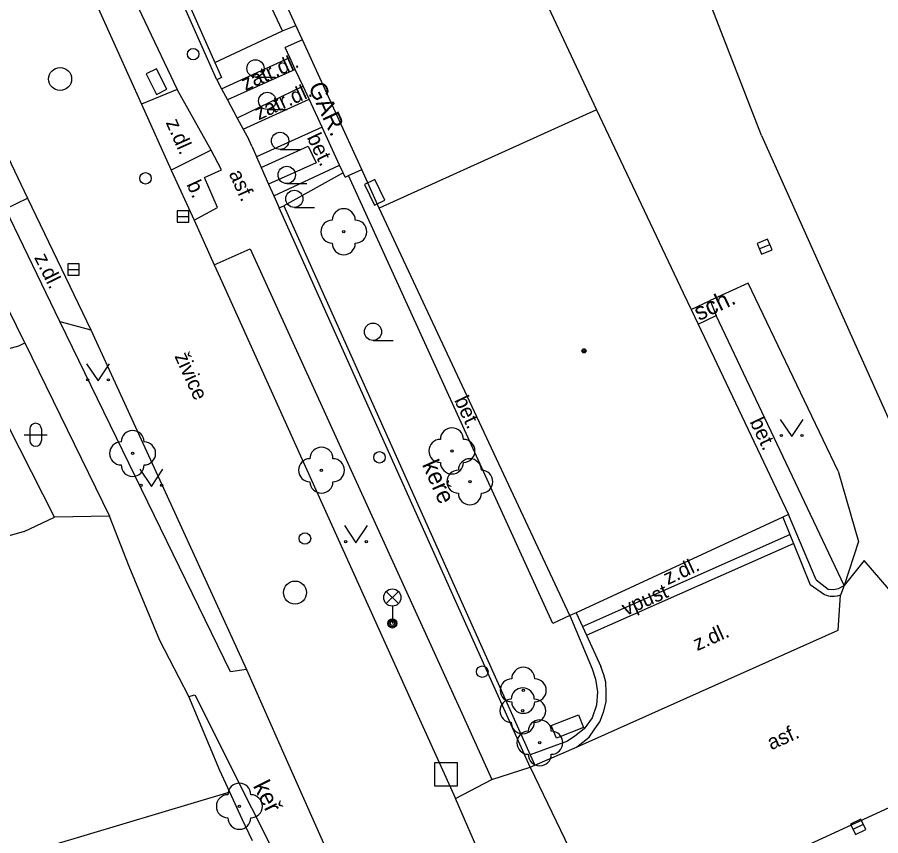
# Model space of a CAD drawing. Extents: x -595546 to -593986, y -1160845 to -1159202.
# Drawn here: x -595396.28 to -595358.75, y -1160293.7 to -1160258.12 of the extents above; entities that cross this region are included whole.
import ezdxf

# ---------------------------------------------------------------- set-up
doc = ezdxf.new("R2010")
doc.units = 0
for name, color, linetype in [('kanalizace - povrch.  znaky - skut. velikost', 7, 'Continuous'), ('Level 22', 7, 'Continuous'), ('Level 24', 7, 'Continuous'), ('Level 26', 7, 'Continuous'), ('Level 27', 7, 'Continuous'), ('Level 28', 7, 'Continuous'), ('Level 33', 7, 'Continuous'), ('Level 36', 7, 'Continuous'), ('Level 39', 7, 'Continuous'), ('plynovod - povrch.  znaky - PRIS skut. velikost', 7, 'Continuous'), ('Specificka linie pasportu komunikaci', 7, 'Continuous'), ('TM - budovy zdene_ betonove - VP', 7, 'Continuous'), ('TM - chodniky - VP', 7, 'Continuous'), ('TM - komunikace - VP', 7, 'Continuous'), ('TM - plot drateny_ kovovy - VP', 7, 'Continuous'), ('TM - podezdivka plotu - VP', 7, 'Continuous'), ('TM - popis objektu', 7, 'Continuous'), ('TM - popis povrchu', 7, 'Continuous'), ('TM - popis zelene', 7, 'Continuous'), ('TM - poznamka', 7, 'Continuous'), ('TM - rozhrani mezi zpev. plochami mezi sebou - VP', 7, 'Continuous'), ('TM - rozhrani ploch obecne - VP', 7, 'Continuous'), ('TM - vjezd na pozemek', 7, 'Continuous'), ('TM - zed operna - VP', 7, 'Continuous')]:
    doc.layers.add(name, color=color, linetype=linetype)

msp = doc.modelspace()

# ---------------------------------------------------------------- linework, layer by layer
at = {"layer": 'kanalizace - povrch.  znaky - skut. velikost'}
for points in [[(-595371.71, -1160284.61), (-595362.7, -1160280.6)], [(-595371.54, -1160284.98), (-595362.54, -1160281)]]:
    msp.add_lwpolyline(points, dxfattribs=at)
at = {"layer": 'Level 22'}
for centre in [(-595382.09, -1160267.44), (-595377.39, -1160276.97), (-595391.27, -1160277.08), (-595383.06, -1160277.81), (-595376.61, -1160278.31), (-595374.29, -1160287.38), (-595374.31, -1160288.27), (-595373.57, -1160289.66), (-595386.63, -1160292.42)]:
    msp.add_circle(centre, 0.05, dxfattribs=at)
for centre, start, end in [((-595382.09, -1160266.94), 0, 180), ((-595382.59, -1160267.44), 90, 270), ((-595381.59, -1160267.44), 270, 90), ((-595382.09, -1160267.94), 180, 0), ((-595391.27, -1160276.58), 0, 180), ((-595377.39, -1160276.47), 0, 180), ((-595391.77, -1160277.08), 90, 270), ((-595390.77, -1160277.08), 270, 90), ((-595377.89, -1160276.97), 90, 270), ((-595376.89, -1160276.97), 270, 90), ((-595383.06, -1160277.31), 0, 180), ((-595383.56, -1160277.81), 90, 270), ((-595382.56, -1160277.81), 270, 90), ((-595376.61, -1160277.81), 0, 180), ((-595391.27, -1160277.58), 180, 0), ((-595377.39, -1160277.47), 180, 0), ((-595377.11, -1160278.31), 90, 270), ((-595376.11, -1160278.31), 270, 90), ((-595383.06, -1160278.31), 180, 0), ((-595376.61, -1160278.81), 180, 0), ((-595374.29, -1160286.88), 0, 180), ((-595374.79, -1160287.38), 90, 270), ((-595373.79, -1160287.38), 270, 90), ((-595374.31, -1160287.77), 0, 180), ((-595374.81, -1160288.27), 90, 270), ((-595374.29, -1160287.88), 180, 0), ((-595373.81, -1160288.27), 270, 90), ((-595373.57, -1160289.16), 0, 180), ((-595374.31, -1160288.77), 180, 0), ((-595374.07, -1160289.66), 90, 270), ((-595373.07, -1160289.66), 270, 90), ((-595373.57, -1160290.16), 180, 0), ((-595386.63, -1160291.92), 0, 180), ((-595387.13, -1160292.42), 90, 270), ((-595386.13, -1160292.42), 270, 90), ((-595386.63, -1160292.92), 180, 0)]:
    msp.add_arc(centre, 0.5, start, end, dxfattribs=at)
at = {"layer": 'Level 24'}
for points in [[(-595390.68, -1160260.576), (-595390.232, -1160261.47), (-595389.785, -1160261.246), (-595390.233, -1160260.352)], [(-595381.197, -1160265.391), (-595380.758, -1160266.29), (-595380.308, -1160266.07), (-595380.747, -1160265.172)]]:
    msp.add_lwpolyline(points, close=True, dxfattribs=at)
at = {"layer": 'Level 26'}
msp.add_lwpolyline([(-595378.15, -1160291.53), (-595377.15, -1160291.53), (-595377.15, -1160290.53), (-595378.15, -1160290.53)], close=True, dxfattribs=at)
at = {"layer": 'Level 27'}
for p, q in [((-595389.33, -1160266.78), (-595388.83, -1160266.78)), ((-595364.03, -1160268.187), (-595363.57, -1160267.993)), ((-595394.09, -1160269.08), (-595393.59, -1160269.08)), ((-595359.955, -1160293.42), (-595359.505, -1160293.2))]:
    msp.add_line(p, q, dxfattribs=at)
for points in [[(-595389.33, -1160267.03), (-595388.83, -1160267.03), (-595388.83, -1160266.53), (-595389.33, -1160266.53)], [(-595363.933, -1160268.418), (-595363.472, -1160268.223), (-595363.667, -1160267.762), (-595364.128, -1160267.957)], [(-595394.09, -1160269.33), (-595393.59, -1160269.33), (-595393.59, -1160268.83), (-595394.09, -1160268.83)], [(-595359.845, -1160293.644), (-595359.396, -1160293.425), (-595359.615, -1160292.976), (-595360.064, -1160293.195)]]:
    msp.add_lwpolyline(points, close=True, dxfattribs=at)
for centre in [(-595394.42, -1160260.8), (-595384.21, -1160283.13)]:
    msp.add_circle(centre, 0.5, dxfattribs=at)
at = {"layer": 'Level 28'}
for centre in [(-595388.64, -1160259.72), (-595390.71, -1160265.12), (-595380.54, -1160277.25), (-595383.78, -1160280.78), (-595376.07, -1160286.57)]:
    msp.add_circle(centre, 0.25, dxfattribs=at)
at = {"layer": 'Level 33'}
for p, q in [((-595380.245, -1160283.61), (-595379.715, -1160283.08)), ((-595380.245, -1160283.08), (-595379.715, -1160283.61)), ((-595379.98, -1160283.72), (-595379.98, -1160284.47))]:
    msp.add_line(p, q, dxfattribs=at)
for centre, radius in [((-595379.98, -1160283.345), 0.375), ((-595379.98, -1160284.47), 0.2), ((-595379.98, -1160284.47), 0.145), ((-595379.98, -1160284.47), 0.0876)]:
    msp.add_circle(centre, radius, dxfattribs=at)
at = {"layer": 'Level 36'}
for p, q in [((-595385.93, -1160260.715), (-595385.055, -1160260.715)), ((-595385.42, -1160262.125), (-595384.545, -1160262.125)), ((-595384.86, -1160263.865), (-595383.985, -1160263.865)), ((-595384.57, -1160265.345), (-595383.695, -1160265.345)), ((-595384.24, -1160266.385), (-595383.365, -1160266.385)), ((-595380.82, -1160272.165), (-595379.945, -1160272.165)), ((-595395.986, -1160276.266), (-595394.986, -1160276.266)), ((-595395.736, -1160276.016), (-595395.736, -1160276.516)), ((-595395.236, -1160276.016), (-595395.236, -1160276.516))]:
    msp.add_line(p, q, dxfattribs=at)
for points in [[(-595393.27, -1160273.18), (-595392.77, -1160273.93), (-595392.27, -1160273.18)], [(-595363.12, -1160275.6), (-595362.62, -1160276.35), (-595362.12, -1160275.6)], [(-595390.95, -1160277.77), (-595390.45, -1160278.52), (-595389.95, -1160277.77)], [(-595382.06, -1160280.21), (-595381.56, -1160280.96), (-595381.06, -1160280.21)]]:
    msp.add_lwpolyline(points, dxfattribs=at)
for centre, radius in [((-595385.93, -1160260.34), 0.375), ((-595385.42, -1160261.75), 0.375), ((-595384.86, -1160263.49), 0.375), ((-595384.57, -1160264.97), 0.375), ((-595384.24, -1160266.01), 0.375), ((-595380.82, -1160271.79), 0.375), ((-595393.22, -1160273.88), 0.05), ((-595392.321, -1160273.88), 0.05), ((-595363.07, -1160276.3), 0.05), ((-595362.171, -1160276.3), 0.05), ((-595390.9, -1160278.47), 0.05), ((-595390.001, -1160278.47), 0.05), ((-595382.01, -1160280.91), 0.05), ((-595381.111, -1160280.91), 0.05)]:
    msp.add_circle(centre, radius, dxfattribs=at)
for centre, start, end in [((-595395.486, -1160276.016), 0, 180), ((-595395.486, -1160276.516), 180, 0)]:
    msp.add_arc(centre, 0.25, start, end, dxfattribs=at)
at = {"layer": 'Level 39'}
for radius in [0.09, 0.0398]:
    msp.add_circle((-595371.65, -1160272.62), radius, dxfattribs=at)
at = {"layer": 'plynovod - povrch.  znaky - PRIS skut. velikost'}
for points in [[(-595373.07, -1160288.91), (-595371.89, -1160288.44)], [(-595371.89, -1160288.44), (-595371.67, -1160288.99)], [(-595372.85, -1160289.46), (-595373.07, -1160288.91)], [(-595371.67, -1160288.99), (-595372.85, -1160289.46)]]:
    msp.add_lwpolyline(points, dxfattribs=at)
at = {"layer": 'Specificka linie pasportu komunikaci'}
msp.add_lwpolyline([(-595387.05, -1160291.81), (-595399.46, -1160295.52)], dxfattribs=at)
at = {"layer": 'TM - budovy zdene_ betonove - VP'}
for points in [[(-595384.17, -1160258.48), (-595388.07, -1160249.92)], [(-595375.51, -1160252.74), (-595371.11, -1160262.14)], [(-595383.89, -1160259.09), (-595384.17, -1160258.48)], [(-595383.89, -1160259.09), (-595384.64, -1160259.43)], [(-595382.45, -1160262.24), (-595383.89, -1160259.09)], [(-595384.44, -1160259.87), (-595384.64, -1160259.43)], [(-595384.2, -1160260.39), (-595384.44, -1160259.87)], [(-595383.86, -1160261.11), (-595384.2, -1160260.39)], [(-595383.6, -1160261.68), (-595383.86, -1160261.11)], [(-595383.03, -1160262.9), (-595383.6, -1160261.68)], [(-595381.31, -1160264.74), (-595382.45, -1160262.24)], [(-595371.11, -1160262.14), (-595380.55, -1160266.41)], [(-595371.11, -1160262.14), (-595367.34, -1160270.09)], [(-595382.27, -1160264.55), (-595383.03, -1160262.9)], [(-595382.12, -1160264.88), (-595382.27, -1160264.55)], [(-595382.03, -1160265.07), (-595382.12, -1160264.88)], [(-595382.03, -1160265.07), (-595381.88, -1160265)], [(-595381.88, -1160265), (-595381.31, -1160264.74)], [(-595380.55, -1160266.41), (-595381.31, -1160264.74)], [(-595372.26, -1160284.13), (-595380.55, -1160266.41)], [(-595367.34, -1160270.09), (-595366.99, -1160270.82)], [(-595366.99, -1160270.82), (-595366.69, -1160271.46)], [(-595366.69, -1160271.46), (-595362.76, -1160279.74)], [(-595363, -1160279.85), (-595371.99, -1160284.01)], [(-595362.76, -1160279.74), (-595363, -1160279.85)], [(-595371.99, -1160284.01), (-595372.26, -1160284.13)]]:
    msp.add_lwpolyline(points, dxfattribs=at)
at = {"layer": 'TM - chodniky - VP'}
for points in [[(-595396.25, -1160250), (-595394.95, -1160249.41), (-595389.33, -1160261.25)], [(-595387.4, -1160261.22), (-595384.44, -1160259.87)], [(-595384.2, -1160260.39), (-595387.14, -1160261.7)], [(-595389.33, -1160261.25), (-595390.88, -1160261.89)], [(-595383.86, -1160261.11), (-595386.72, -1160262.5)], [(-595386.46, -1160262.98), (-595383.6, -1160261.68)], [(-595383.03, -1160262.9), (-595385.88, -1160264.19)], [(-595385.68, -1160264.65), (-595383.64, -1160263.72), (-595383.29, -1160264.45), (-595385.36, -1160265.37)], [(-595385.13, -1160265.88), (-595382.27, -1160264.55)], [(-595396.79, -1160266.44), (-595395.84, -1160265.98)], [(-595387.72, -1160268.88), (-595386.16, -1160268.18), (-595382.29, -1160276.67), (-595376.96, -1160288.38), (-595375.65, -1160291.26)], [(-595394.44, -1160271.34), (-595393.09, -1160271.7)], [(-595386.32, -1160286.47), (-595387.02, -1160286.57), (-595390.61, -1160279.2), (-595394.44, -1160271.34)], [(-595398.19, -1160272.94), (-595396.22, -1160272.4)], [(-595396.22, -1160272.4), (-595395.95, -1160272.27)], [(-595371.98, -1160289.85), (-595360.6, -1160284.76)], [(-595388.83, -1160287.65), (-595388.56, -1160287.57), (-595383.63, -1160297.43)], [(-595377.23, -1160292.09), (-595375.65, -1160291.26)]]:
    msp.add_lwpolyline(points, dxfattribs=at)
at = {"layer": 'TM - komunikace - VP'}
for points in [[(-595406.23, -1160244.16), (-595395.84, -1160265.98)], [(-595396.25, -1160250), (-595390.88, -1160261.89)], [(-595363.94, -1160263.25), (-595366.08, -1160257.74), (-595364.06, -1160254.75)], [(-595390.88, -1160261.89), (-595389.59, -1160264.76)], [(-595363.94, -1160263.25), (-595356.66, -1160279.47)], [(-595389.59, -1160264.76), (-595388.6, -1160266.94)], [(-595395.84, -1160265.98), (-595393.09, -1160271.7)], [(-595388.6, -1160266.94), (-595387.72, -1160268.88)], [(-595387.72, -1160268.88), (-595387.47, -1160269.44), (-595383.97, -1160277.18), (-595378.72, -1160288.8), (-595377.23, -1160292.09)], [(-595364.51, -1160269.68), (-595366.17, -1160270.43)], [(-595360.6, -1160277.85), (-595364.51, -1160269.68)], [(-595366.99, -1160270.82), (-595366.17, -1160270.43)], [(-595393.09, -1160271.7), (-595389.77, -1160278.94), (-595386.32, -1160286.47)], [(-595360.6, -1160277.85), (-595359.71, -1160280.91), (-595360.34, -1160282.82)], [(-595386.32, -1160286.47), (-595384.65, -1160290.24), (-595381.82, -1160296.64)], [(-595375.28, -1160296.58), (-595377.23, -1160292.09)]]:
    msp.add_lwpolyline(points, dxfattribs=at)
at = {"layer": 'TM - plot drateny_ kovovy - VP'}
for points in [[(-595392.09, -1160250.19), (-595387.7, -1160260.08)], [(-595387.7, -1160260.08), (-595387.41, -1160260.74)], [(-595386.08, -1160263.75), (-595386.22, -1160263.43)], [(-595384.7, -1160266.31), (-595373.99, -1160290.18)], [(-595394.66, -1160279.85), (-595398.19, -1160272.94)], [(-595395.98, -1160280.47), (-595394.66, -1160279.85)], [(-595392.28, -1160279.81), (-595394.66, -1160279.85)], [(-595391.42, -1160282), (-595392.28, -1160279.81)], [(-595372.26, -1160284.13), (-595371.3, -1160286.45)], [(-595388.83, -1160287.65), (-595390.08, -1160285.22)], [(-595371.3, -1160286.45), (-595371.15, -1160286.9), (-595371.06, -1160287.44), (-595371.11, -1160288.02), (-595371.3, -1160288.58), (-595371.64, -1160289.06), (-595372.05, -1160289.38), (-595372.36, -1160289.59)], [(-595372.36, -1160289.59), (-595373.99, -1160290.18)], [(-595373.99, -1160290.18), (-595373.79, -1160290.63)], [(-595387.05, -1160291.81), (-595387.48, -1160290.86)], [(-595386.51, -1160292.98), (-595387.05, -1160291.81)]]:
    msp.add_lwpolyline(points, dxfattribs=at)
at = {"layer": 'TM - podezdivka plotu - VP'}
for points in [[(-595387.61, -1160260.83), (-595392.29, -1160250.28)], [(-595387.41, -1160260.74), (-595387.61, -1160260.83)], [(-595384.9, -1160266.4), (-595384.7, -1160266.31)], [(-595373.99, -1160290.72), (-595384.9, -1160266.4)], [(-595395.95, -1160272.27), (-595392.28, -1160279.81)], [(-595371.99, -1160284.01), (-595371.71, -1160284.61)], [(-595371.71, -1160284.61), (-595371.54, -1160284.98)], [(-595371.54, -1160284.98), (-595370.91, -1160286.34)], [(-595373.79, -1160290.63), (-595371.98, -1160289.85)], [(-595373.99, -1160290.72), (-595373.79, -1160290.63)]]:
    msp.add_lwpolyline(points, dxfattribs=at)
at = {"layer": 'TM - rozhrani mezi zpev. plochami mezi sebou - VP'}
for points in [[(-595387.85, -1160263.9), (-595389.33, -1160261.25)], [(-595387.85, -1160263.9), (-595389.59, -1160264.76)], [(-595387.4, -1160264.75), (-595387.85, -1160263.9)], [(-595387.58, -1160266.39), (-595388.14, -1160265.08), (-595387.4, -1160264.75)], [(-595394.44, -1160271.34), (-595396.79, -1160266.44)], [(-595388.6, -1160266.94), (-595387.58, -1160266.39)], [(-595395.95, -1160272.27), (-595397.43, -1160269.28)], [(-595355.88, -1160280.87), (-595355.45, -1160281.78), (-595355.77, -1160282.35), (-595358.02, -1160283.41), (-595359.47, -1160281.74), (-595360.34, -1160282.82)], [(-595360.6, -1160284.76), (-595360.5, -1160283.24)], [(-595375.65, -1160291.26), (-595373.99, -1160290.72)], [(-595357.67, -1160292.15), (-595366.55, -1160296.24)]]:
    msp.add_lwpolyline(points, dxfattribs=at)
at = {"layer": 'TM - rozhrani ploch obecne - VP'}
for points in [[(-595384.76, -1160258.7), (-595388.74, -1160250.22)], [(-595372.26, -1160284.13), (-595373.01, -1160284.48), (-595381.88, -1160265)], [(-595366.17, -1160270.43), (-595365.9, -1160271.08)], [(-595366.69, -1160271.46), (-595365.9, -1160271.08)], [(-595360.34, -1160282.82), (-595365.9, -1160271.08)], [(-595363, -1160279.85), (-595362.7, -1160280.6)], [(-595361.56, -1160282.58), (-595362.76, -1160279.74)], [(-595362.7, -1160280.6), (-595362.54, -1160281)], [(-595362.54, -1160281), (-595361.82, -1160282.79)], [(-595361.56, -1160282.58), (-595361.04, -1160282.98)], [(-595361.2, -1160283.23), (-595361.82, -1160282.79)], [(-595361.04, -1160282.98), (-595360.81, -1160283), (-595360.58, -1160282.95), (-595360.34, -1160282.82)], [(-595360.34, -1160282.82), (-595360.5, -1160283.24)], [(-595360.5, -1160283.24), (-595360.64, -1160283.28), (-595360.76, -1160283.3), (-595360.95, -1160283.3), (-595361, -1160283.29), (-595361.05, -1160283.27), (-595361.1, -1160283.26), (-595361.2, -1160283.23)], [(-595371.98, -1160289.85), (-595371.42, -1160289.42), (-595371.18, -1160289.06), (-595370.96, -1160288.75), (-595370.8, -1160288.33), (-595370.68, -1160287.88), (-595370.68, -1160287.46), (-595370.7, -1160287.03), (-595370.79, -1160286.71), (-595370.91, -1160286.34)]]:
    msp.add_lwpolyline(points, dxfattribs=at)
at = {"layer": 'TM - vjezd na pozemek'}
for points in [[(-595387.61, -1160260.83), (-595387.4, -1160261.22)], [(-595387.4, -1160261.22), (-595387.14, -1160261.7)], [(-595387.14, -1160261.7), (-595386.72, -1160262.5)], [(-595386.72, -1160262.5), (-595386.46, -1160262.98)], [(-595386.46, -1160262.98), (-595386.22, -1160263.43)], [(-595386.08, -1160263.75), (-595385.88, -1160264.19)], [(-595385.88, -1160264.19), (-595385.68, -1160264.65)], [(-595385.68, -1160264.65), (-595385.36, -1160265.37)], [(-595385.36, -1160265.37), (-595385.13, -1160265.88)], [(-595385.13, -1160265.88), (-595384.9, -1160266.4)], [(-595395.98, -1160280.47), (-595396.94, -1160280.75)], [(-595390.08, -1160285.22), (-595391.42, -1160282)], [(-595387.48, -1160290.86), (-595388.83, -1160287.65)], [(-595373.99, -1160290.72), (-595372.1, -1160294.64)], [(-595386.06, -1160293.93), (-595386.51, -1160292.98)]]:
    msp.add_lwpolyline(points, dxfattribs=at)
at = {"layer": 'TM - zed operna - VP'}
for points in [[(-595384.76, -1160258.7), (-595384.17, -1160258.48)], [(-595387.7, -1160260.08), (-595384.76, -1160258.7)], [(-595382.12, -1160264.88), (-595384.7, -1160266.31)]]:
    msp.add_lwpolyline(points, dxfattribs=at)

# ---------------------------------------------------------------- texts
at = {"layer": 'TM - popis objektu'}
msp.add_text('GAR.', height=0.75, rotation=294.8331, dxfattribs=at).set_placement((-595383.65, -1160261.13))
at = {"layer": 'TM - popis povrchu'}
for s, rotation, p in [('zatr.dl.', 23.9842, (-595386.37, -1160261.32)), ('zatr.dl.', 24.426, (-595385.79, -1160262.6)), ('z.dl.', 294.0013, (-595389.84, -1160262.69)), ('bet.', 295.6155, (-595383.71, -1160263.34)), ('asf.', 294.5049, (-595387.1, -1160264.91)), ('b.', 294.8074, (-595388.94, -1160265.38)), ('z.dl.', 296.3346, (-595395.56, -1160268.56)), ('živice', 294.49, (-595389.46, -1160272.85)), ('bet.', 295.0717, (-595377.3, -1160274.76)), ('bet.', 295.3895, (-595364.46, -1160275.7)), ('z.dl.', 24.8317, (-595368.01, -1160282.81)), ('z.dl.', 24.0978, (-595366.73, -1160285.68)), ('asf.', 24.0978, (-595363.51, -1160289.99))]:
    msp.add_text(s, height=0.65, rotation=rotation, dxfattribs=at).set_placement(p)
at = {"layer": 'TM - popis zelene'}
for s, rotation, p in [('keře', 293.7829, (-595378.7, -1160277.56)), ('keř', 296.5463, (-595386.05, -1160291.53))]:
    msp.add_text(s, height=0.75, rotation=rotation, dxfattribs=at).set_placement(p)
at = {"layer": 'TM - poznamka'}
for s, height, rotation, p in [('sch.', 0.75, 25.3895, (-595366.65, -1160271.33)), ('vpust', 0.65, 23.8561, (-595369.83, -1160284.15))]:
    msp.add_text(s, height=height, rotation=rotation, dxfattribs=at).set_placement(p)

doc.saveas('drawing.dxf')
